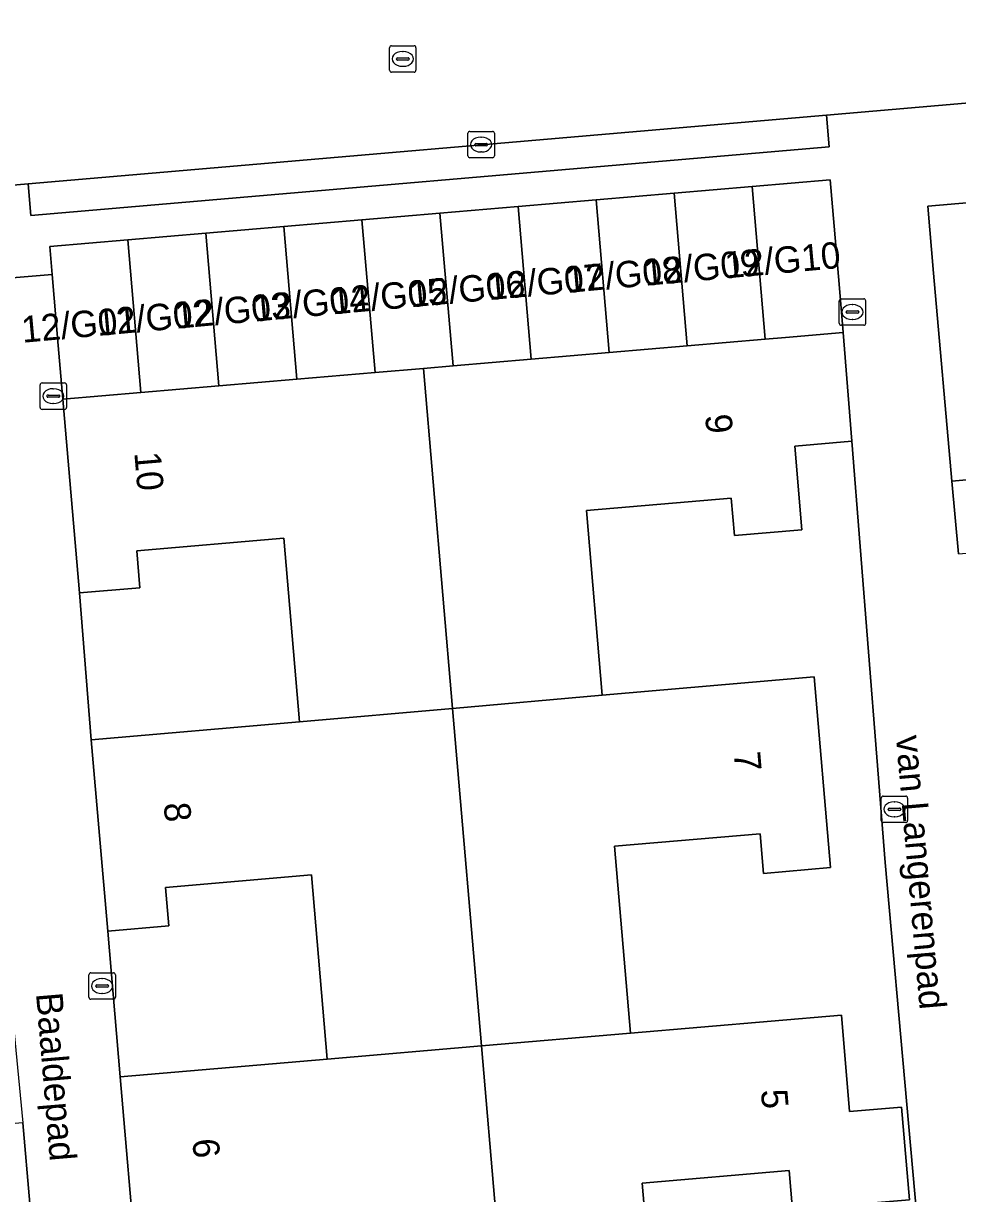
# Model space of a CAD drawing. Extents: x 162989 to 165008, y 383432 to 384338.
# Drawn here: x 164147.72 to 164183.06, y 383883.37 to 383927.64 of the extents above; entities that cross this region are included whole.
import ezdxf

# ---------------------------------------------------------------- set-up
doc = ezdxf.new("R2010")
doc.units = 0
for name, color, linetype in [('IMGEO_Erf', 7, 'Continuous'), ('IMGEO_Kolk', 7, 'Continuous'), ('IMGEO_Muur', 7, 'Continuous'), ('IMGEO_Openbare_ruimte_label', 7, 'Continuous'), ('IMGEO_Pand', 7, 'Continuous'), ('IMGEO_Pand_nummerreeks', 7, 'Continuous'), ('IMGEO_Rijbaan_lokaal_open', 7, 'Continuous'), ('IMGEO_Rioolput', 7, 'Continuous'), ('IMGEO_Voetpad_open', 7, 'Continuous')]:
    doc.layers.add(name, color=color, linetype=linetype)

msp = doc.modelspace()

# ---------------------------------------------------------------- linework, layer by layer
at = {"layer": 'IMGEO_Erf'}
for points in [[(164208.419, 383920.468), (164208.189, 383922.978), (164181.925, 383920.725), (164182.148, 383918.19), (164182.84, 383910.317), (164188.218, 383910.815), (164188.043, 383912.882), (164190.64, 383913.125), (164190.132, 383918.935), (164189.926, 383921.332), (164195.099, 383921.776), (164200.201, 383922.17), (164200.39, 383919.727), (164201.054, 383911.959), (164207.284, 383912.491), (164207.053, 383915.195), (164208.903, 383915.353)], [(164179.056, 383911.836), (164176.897, 383911.65), (164177.168, 383908.486), (164174.612, 383908.267), (164174.491, 383909.681), (164169.015, 383909.212), (164169.612, 383902.232), (164177.634, 383902.919), (164178.252, 383895.702), (164175.715, 383895.485), (164175.587, 383896.987), (164170.073, 383896.515), (164170.678, 383889.445), (164178.66, 383890.128), (164178.972, 383886.479), (164180.935, 383886.647), (164181.235, 383883.14), (164179.272, 383882.972), (164176.812, 383882.762), (164176.685, 383884.243), (164171.126, 383883.768), (164171.73, 383876.716), (164181.954, 383877.591), (164180.315, 383895.895)], [(164150.285, 383900.539), (164158.158, 383901.213), (164157.564, 383908.164), (164152.002, 383907.688), (164152.122, 383906.29), (164149.835, 383906.094)], [(164151.374, 383887.792), (164159.206, 383888.462), (164158.61, 383895.427), (164153.096, 383894.955), (164153.221, 383893.5), (164150.904, 383893.302)]]:
    msp.add_lwpolyline(points, close=True, dxfattribs=at)
at = {"layer": 'IMGEO_Kolk'}
for p, q in [((164164.53, 383922.629), (164164.53, 383923.481)), ((164164.605, 383923.555), (164165.457, 383923.555)), ((164165.018, 383923.335), (164165.043, 383923.335)), ((164165.531, 383923.481), (164165.531, 383922.629)), ((164164.789, 383923.049), (164164.789, 383923.061)), ((164165.227, 383923.012), (164164.829, 383923.012)), ((164164.832, 383923.098), (164165.23, 383923.098)), ((164165.273, 383923.061), (164165.273, 383923.049)), ((164165.457, 383922.555), (164164.605, 383922.555)), ((164165.041, 383922.775), (164165.016, 383922.775)), ((164178.577, 383916.294), (164178.577, 383917.146)), ((164178.652, 383917.22), (164179.504, 383917.22)), ((164179.578, 383917.146), (164179.578, 383916.294)), ((164178.836, 383916.714), (164178.836, 383916.726)), ((164179.274, 383916.677), (164178.876, 383916.677)), ((164178.879, 383916.763), (164179.277, 383916.763)), ((164179.065, 383917), (164179.09, 383917)), ((164179.32, 383916.726), (164179.32, 383916.714)), ((164179.504, 383916.22), (164178.652, 383916.22)), ((164179.088, 383916.44), (164179.063, 383916.44)), ((164148.347, 383913.113), (164148.347, 383913.965)), ((164148.422, 383914.039), (164149.274, 383914.039)), ((164149.348, 383913.965), (164149.348, 383913.113)), ((164148.606, 383913.533), (164148.606, 383913.545)), ((164148.649, 383913.582), (164149.047, 383913.582)), ((164148.835, 383913.819), (164148.86, 383913.819)), ((164149.09, 383913.545), (164149.09, 383913.533)), ((164149.044, 383913.496), (164148.646, 383913.496)), ((164148.858, 383913.259), (164148.833, 383913.259)), ((164149.274, 383913.039), (164148.422, 383913.039)), ((164180.165, 383897.483), (164180.165, 383898.335)), ((164180.24, 383898.409), (164181.092, 383898.409)), ((164180.653, 383898.189), (164180.678, 383898.189)), ((164181.166, 383898.335), (164181.166, 383897.483)), ((164180.424, 383897.903), (164180.424, 383897.915)), ((164180.862, 383897.866), (164180.464, 383897.866)), ((164180.467, 383897.952), (164180.865, 383897.952)), ((164180.676, 383897.629), (164180.651, 383897.629)), ((164180.908, 383897.915), (164180.908, 383897.903)), ((164181.092, 383897.409), (164180.24, 383897.409)), ((164150.193, 383890.797), (164150.193, 383891.649)), ((164150.268, 383891.723), (164151.12, 383891.723)), ((164150.681, 383891.503), (164150.706, 383891.503)), ((164151.194, 383891.649), (164151.194, 383890.797)), ((164150.452, 383891.217), (164150.452, 383891.229)), ((164150.89, 383891.18), (164150.492, 383891.18)), ((164150.495, 383891.266), (164150.893, 383891.266)), ((164150.936, 383891.229), (164150.936, 383891.217)), ((164151.12, 383890.723), (164150.268, 383890.723)), ((164150.704, 383890.943), (164150.679, 383890.943))]:
    msp.add_line(p, q, dxfattribs=at)
for points in [[(164164.53, 383922.629), (164164.53, 383923.481)], [(164164.605, 383923.555), (164165.457, 383923.555)], [(164165.531, 383923.481), (164165.531, 383922.629)], [(164165.457, 383922.555), (164164.605, 383922.555)], [(164178.577, 383916.294), (164178.577, 383917.146)], [(164178.652, 383917.22), (164179.504, 383917.22)], [(164179.578, 383917.146), (164179.578, 383916.294)], [(164179.504, 383916.22), (164178.652, 383916.22)], [(164148.347, 383913.113), (164148.347, 383913.965)], [(164148.422, 383914.039), (164149.274, 383914.039)], [(164149.348, 383913.965), (164149.348, 383913.113)], [(164149.274, 383913.039), (164148.422, 383913.039)], [(164180.165, 383897.483), (164180.165, 383898.335)], [(164180.24, 383898.409), (164181.092, 383898.409)], [(164181.166, 383898.335), (164181.166, 383897.483)], [(164181.092, 383897.409), (164180.24, 383897.409)], [(164150.193, 383890.797), (164150.193, 383891.649)], [(164150.268, 383891.723), (164151.12, 383891.723)], [(164151.194, 383891.649), (164151.194, 383890.797)], [(164151.12, 383890.723), (164150.268, 383890.723)]]:
    msp.add_lwpolyline(points, dxfattribs=at)
for centre, radius, start, end in [((164164.607, 383923.479), 0.0765, 91.552, 178.448), ((164164.607, 383923.479), 0.0765, 91.552, 178.448), ((164165.455, 383923.479), 0.0765, 1.552, 88.448), ((164165.455, 383923.479), 0.0765, 1.552, 88.448), ((164164.829, 383923.058), 0.0403, 85.8775, 175.7526), ((164164.826, 383923.048), 0.0366, 178.938, 274.7102), ((164165.23, 383923.055), 0.043, 264.8664, 352.4533), ((164165.234, 383923.06), 0.0386, 1.7309, 96.639), ((164164.607, 383922.631), 0.0765, 181.552, 268.448), ((164164.607, 383922.631), 0.0765, 181.552, 268.448), ((164165.455, 383922.631), 0.0765, 271.552, 358.448), ((164165.455, 383922.631), 0.0765, 271.552, 358.448), ((164178.654, 383917.144), 0.0765, 91.552, 178.448), ((164178.654, 383917.144), 0.0765, 91.552, 178.448), ((164179.502, 383917.144), 0.0765, 1.552, 88.448), ((164179.502, 383917.144), 0.0765, 1.552, 88.448), ((164178.876, 383916.723), 0.0403, 85.8775, 175.7526), ((164178.873, 383916.713), 0.0366, 178.938, 274.7102), ((164179.277, 383916.72), 0.043, 264.8664, 352.4533), ((164179.281, 383916.725), 0.0386, 1.7309, 96.639), ((164178.654, 383916.296), 0.0765, 181.552, 268.448), ((164178.654, 383916.296), 0.0765, 181.552, 268.448), ((164179.502, 383916.296), 0.0765, 271.552, 358.448), ((164179.502, 383916.296), 0.0765, 271.552, 358.448), ((164148.424, 383913.963), 0.0765, 91.552, 178.448), ((164148.424, 383913.963), 0.0765, 91.552, 178.448), ((164149.272, 383913.963), 0.0765, 1.552, 88.448), ((164149.272, 383913.963), 0.0765, 1.552, 88.448), ((164148.646, 383913.542), 0.0403, 85.8775, 175.7526), ((164148.643, 383913.532), 0.0366, 178.938, 274.7102), ((164149.047, 383913.539), 0.043, 264.8664, 352.4533), ((164149.051, 383913.544), 0.0386, 1.7309, 96.639), ((164148.424, 383913.115), 0.0765, 181.552, 268.448), ((164148.424, 383913.115), 0.0765, 181.552, 268.448), ((164149.272, 383913.115), 0.0765, 271.552, 358.448), ((164149.272, 383913.115), 0.0765, 271.552, 358.448), ((164180.242, 383898.333), 0.0765, 91.552, 178.448), ((164180.242, 383898.333), 0.0765, 91.552, 178.448), ((164181.09, 383898.333), 0.0765, 1.552, 88.448), ((164181.09, 383898.333), 0.0765, 1.552, 88.448), ((164180.464, 383897.912), 0.0403, 85.8775, 175.7526), ((164180.461, 383897.902), 0.0366, 178.938, 274.7102), ((164180.865, 383897.909), 0.043, 264.8664, 352.4533), ((164180.869, 383897.914), 0.0386, 1.7309, 96.639), ((164180.242, 383897.485), 0.0765, 181.552, 268.448), ((164180.242, 383897.485), 0.0765, 181.552, 268.448), ((164181.09, 383897.485), 0.0765, 271.552, 358.448), ((164181.09, 383897.485), 0.0765, 271.552, 358.448), ((164150.27, 383891.647), 0.0765, 91.552, 178.448), ((164150.27, 383891.647), 0.0765, 91.552, 178.448), ((164151.118, 383891.647), 0.0765, 1.552, 88.448), ((164151.118, 383891.647), 0.0765, 1.552, 88.448), ((164150.492, 383891.226), 0.0403, 85.8775, 175.7526), ((164150.489, 383891.216), 0.0366, 178.938, 274.7102), ((164150.893, 383891.223), 0.043, 264.8664, 352.4533), ((164150.897, 383891.228), 0.0386, 1.7309, 96.639), ((164150.27, 383890.799), 0.0765, 181.552, 268.448), ((164150.27, 383890.799), 0.0765, 181.552, 268.448), ((164151.118, 383890.799), 0.0765, 271.552, 358.448), ((164151.118, 383890.799), 0.0765, 271.552, 358.448)]:
    msp.add_arc(centre, radius, start, end, dxfattribs=at)
for centre, major_axis, ratio, start_param, end_param in [((164165.017, 383923.055), (-0.387, 0.002), 0.722429, 4.712389, 7.853982), ((164165.042, 383923.055), (-0.39, 0.002), 0.717154, 1.570796, 4.712389), ((164179.064, 383916.72), (-0.387, 0.002), 0.722429, 4.712389, 7.853982), ((164179.089, 383916.72), (-0.39, 0.002), 0.717154, 1.570796, 4.712389), ((164148.834, 383913.539), (-0.387, 0.002), 0.722429, 4.712389, 7.853982), ((164148.859, 383913.539), (-0.39, 0.002), 0.717154, 1.570796, 4.712389), ((164180.652, 383897.909), (-0.387, 0.002), 0.722429, 4.712389, 7.853982), ((164180.677, 383897.909), (-0.39, 0.002), 0.717154, 1.570796, 4.712389), ((164150.68, 383891.223), (-0.387, 0.002), 0.722429, 4.712389, 7.853982), ((164150.705, 383891.223), (-0.39, 0.002), 0.717154, 1.570796, 4.712389)]:
    msp.add_ellipse(centre, major_axis=major_axis, ratio=ratio, start_param=start_param, end_param=end_param, dxfattribs=at)
at = {"layer": 'IMGEO_Muur'}
msp.add_lwpolyline([(164149.835, 383906.094), (164150.285, 383900.539)], dxfattribs=at)
at = {"layer": 'IMGEO_Pand'}
for points in [[(164175.284, 383921.468), (164175.778, 383915.694), (164176.544, 383915.76), (164178.731, 383915.946), (164178.574, 383917.775), (164178.236, 383921.721)], [(164196.217, 383908.659), (164195.099, 383921.776), (164189.926, 383921.332), (164190.132, 383918.935), (164190.64, 383913.125), (164188.043, 383912.882), (164188.218, 383910.815), (164182.84, 383910.317), (164183.089, 383907.573)], [(164169.873, 383915.189), (164172.826, 383915.442), (164172.332, 383921.216), (164169.379, 383920.963)], [(164172.826, 383915.442), (164175.778, 383915.694), (164175.284, 383921.468), (164172.332, 383921.216)], [(164163.969, 383914.684), (164166.921, 383914.937), (164166.427, 383920.711), (164163.475, 383920.458)], [(164169.873, 383915.189), (164169.379, 383920.963), (164166.427, 383920.711), (164166.921, 383914.937)], [(164157.571, 383919.953), (164158.065, 383914.179), (164161.017, 383914.432), (164160.523, 383920.205)], [(164163.969, 383914.684), (164163.475, 383920.458), (164160.523, 383920.205), (164161.017, 383914.432), (164162.853, 383914.589)], [(164154.618, 383919.7), (164155.112, 383913.927), (164158.065, 383914.179), (164157.571, 383919.953)], [(164151.666, 383919.448), (164148.714, 383919.195), (164148.804, 383918.144), (164149.034, 383915.454), (164149.208, 383913.422), (164152.16, 383913.674)], [(164154.618, 383919.7), (164151.666, 383919.448), (164152.16, 383913.674), (164155.112, 383913.927)], [(164174.491, 383909.681), (164174.612, 383908.267), (164177.168, 383908.486), (164176.897, 383911.65), (164179.056, 383911.836), (164178.731, 383915.946), (164176.544, 383915.76), (164175.778, 383915.694), (164172.826, 383915.442), (164169.873, 383915.189), (164166.921, 383914.937), (164163.969, 383914.684), (164162.853, 383914.589), (164163.953, 383901.729), (164169.612, 383902.232), (164169.015, 383909.212)], [(164163.953, 383901.729), (164162.853, 383914.589), (164161.017, 383914.432), (164158.065, 383914.179), (164155.112, 383913.927), (164152.16, 383913.674), (164149.208, 383913.422), (164149.835, 383906.094), (164152.122, 383906.29), (164152.002, 383907.688), (164157.564, 383908.164), (164158.158, 383901.213)], [(164169.612, 383902.232), (164163.953, 383901.729), (164165.045, 383888.962), (164170.678, 383889.445), (164170.073, 383896.515), (164175.587, 383896.987), (164175.715, 383895.485), (164178.252, 383895.702), (164177.634, 383902.919)], [(164159.206, 383888.462), (164165.045, 383888.962), (164163.953, 383901.729), (164158.158, 383901.213), (164150.285, 383900.539), (164150.904, 383893.302), (164153.221, 383893.5), (164153.096, 383894.955), (164158.61, 383895.427)], [(164134.82, 383881.83), (164139.902, 383882.297), (164147.957, 383882.992), (164147.693, 383886.054), (164139.628, 383885.358), (164138.984, 383892.821), (164133.901, 383892.386)], [(164168.156, 383876.421), (164171.73, 383876.716), (164171.126, 383883.768), (164176.685, 383884.243), (164176.812, 383882.762), (164179.272, 383882.972), (164181.235, 383883.14), (164180.935, 383886.647), (164178.972, 383886.479), (164178.66, 383890.128), (164170.678, 383889.445), (164165.045, 383888.962), (164166.132, 383876.253)], [(164165.045, 383888.962), (164159.206, 383888.462), (164151.374, 383887.792), (164151.989, 383880.599), (164154.334, 383880.799), (164154.575, 383877.985), (164160.005, 383878.451), (164160.235, 383875.766), (164166.132, 383876.253)]]:
    msp.add_lwpolyline(points, close=True, dxfattribs=at)
at = {"layer": 'IMGEO_Rijbaan_lokaal_open'}
msp.add_lwpolyline([(164122.394, 383919.329), (164147.893, 383921.573), (164178.094, 383924.171), (164214.04, 383927.265), (164241.849, 383929.659), (164251.809, 383930.516)], dxfattribs=at)
at = {"layer": 'IMGEO_Rioolput'}
for p, q in [((164161.566, 383925.869), (164161.566, 383926.721)), ((164161.641, 383926.795), (164162.493, 383926.795)), ((164162.054, 383926.575), (164162.079, 383926.575)), ((164162.567, 383926.721), (164162.567, 383925.869)), ((164161.825, 383926.289), (164161.825, 383926.301)), ((164162.263, 383926.252), (164161.865, 383926.252)), ((164161.868, 383926.338), (164162.266, 383926.338)), ((164162.077, 383926.015), (164162.052, 383926.015)), ((164162.309, 383926.301), (164162.309, 383926.289)), ((164162.493, 383925.795), (164161.641, 383925.795))]:
    msp.add_line(p, q, dxfattribs=at)
for points in [[(164161.566, 383925.869), (164161.566, 383926.721)], [(164161.641, 383926.795), (164162.493, 383926.795)], [(164162.567, 383926.721), (164162.567, 383925.869)], [(164162.493, 383925.795), (164161.641, 383925.795)]]:
    msp.add_lwpolyline(points, dxfattribs=at)
for centre, radius, start, end in [((164161.643, 383926.719), 0.0765, 91.552, 178.448), ((164161.643, 383926.719), 0.0765, 91.552, 178.448), ((164162.491, 383926.719), 0.0765, 1.552, 88.448), ((164162.491, 383926.719), 0.0765, 1.552, 88.448), ((164161.865, 383926.298), 0.0403, 85.8775, 175.7526), ((164161.862, 383926.288), 0.0366, 178.938, 274.7102), ((164162.266, 383926.295), 0.043, 264.8664, 352.4533), ((164162.27, 383926.3), 0.0386, 1.7309, 96.639), ((164161.643, 383925.871), 0.0765, 181.552, 268.448), ((164161.643, 383925.871), 0.0765, 181.552, 268.448), ((164162.491, 383925.871), 0.0765, 271.552, 358.448), ((164162.491, 383925.871), 0.0765, 271.552, 358.448)]:
    msp.add_arc(centre, radius, start, end, dxfattribs=at)
for centre, major_axis, ratio, start_param, end_param in [((164162.053, 383926.295), (-0.387, 0.002), 0.722429, 4.712389, 7.853982), ((164162.078, 383926.295), (-0.39, 0.002), 0.717154, 1.570796, 4.712389)]:
    msp.add_ellipse(centre, major_axis=major_axis, ratio=ratio, start_param=start_param, end_param=end_param, dxfattribs=at)
at = {"layer": 'IMGEO_Voetpad_open'}
for points in [[(164251.809, 383930.516), (164241.849, 383929.659), (164241.892, 383929.153), (164214.084, 383926.748), (164214.04, 383927.265), (164178.094, 383924.171), (164178.197, 383922.975), (164147.996, 383920.377), (164147.893, 383921.573), (164122.394, 383919.329)], [(164183.089, 383907.573), (164182.84, 383910.317), (164182.148, 383918.19), (164181.925, 383920.725), (164208.189, 383922.978)], [(164118.064, 383917.077), (164120.486, 383915.527), (164122.681, 383915.75), (164131.8, 383916.532), (164136.794, 383916.96), (164136.782, 383917.1), (164144.711, 383917.794), (164148.804, 383918.144), (164148.714, 383919.195), (164151.666, 383919.448), (164154.618, 383919.7), (164157.571, 383919.953), (164160.523, 383920.205), (164163.475, 383920.458), (164166.427, 383920.711), (164169.379, 383920.963), (164172.332, 383921.216), (164175.284, 383921.468), (164178.236, 383921.721), (164178.574, 383917.775), (164178.731, 383915.946), (164179.056, 383911.836), (164180.315, 383895.895), (164181.954, 383877.591)]]:
    msp.add_lwpolyline(points, dxfattribs=at)
for points in [[(164178.094, 383924.171), (164147.893, 383921.573), (164147.996, 383920.377), (164178.197, 383922.975)], [(164151.374, 383887.792), (164150.904, 383893.302), (164150.285, 383900.539), (164149.835, 383906.094), (164149.208, 383913.422), (164149.034, 383915.454), (164148.804, 383918.144), (164144.711, 383917.794), (164145.774, 383907.331), (164146.046, 383904.175), (164146.704, 383896.588), (164146.97, 383893.51), (164147.693, 383886.054), (164147.957, 383882.992), (164148.537, 383875.473), (164148.795, 383872.473), (164149.458, 383865.044), (164149.713, 383862.09), (164149.968, 383859.134), (164150.649, 383851.383), (164150.877, 383848.789), (164154.659, 383849.231), (164154.454, 383851.639), (164151.989, 383880.599)]]:
    msp.add_lwpolyline(points, close=True, dxfattribs=at)

# ---------------------------------------------------------------- texts
at = {"layer": 'IMGEO_Openbare_ruimte_label'}
for s, rotation, p in [('van Langerenpad', 274.9921, (164180.721, 383900.672)), ('van Langerenpad', 274.9921, (164180.721, 383900.672)), ('Baaldepad', 274.7589, (164148.192, 383890.94))]:
    msp.add_text(s, height=1, rotation=rotation, dxfattribs=at).set_placement(p)
at = {"layer": 'IMGEO_Pand_nummerreeks'}
for s, rotation, p in [('12/G10', 5.2308, (164174.296, 383917.992)), ('12/G09', 5.2308, (164171.24, 383917.712)), ('12/G07', 5.2308, (164165.327, 383917.171)), ('12/G08', 5.2308, (164168.288, 383917.442)), ('12/G05', 5.2308, (164159.41, 383916.629)), ('12/G06', 5.2308, (164162.368, 383916.9)), ('12/G04', 5.2308, (164156.452, 383916.358)), ('12/G02', 5.2308, (164150.529, 383915.816)), ('12/G03', 5.2308, (164153.493, 383916.088)), ('12/G01', 5.2311, (164147.687, 383915.556)), ('9', 274.9043, (164173.503, 383912.823)), ('10', 274.8907, (164151.91, 383911.401)), ('7', 274.8944, (164174.587, 383900.056)), ('8', 274.8888, (164153.021, 383898.133)), ('5', 274.8882, (164175.611, 383887.285)), ('6', 274.8871, (164154.105, 383885.419))]:
    msp.add_text(s, height=1, rotation=rotation, dxfattribs=at).set_placement(p)

doc.saveas('drawing.dxf')
